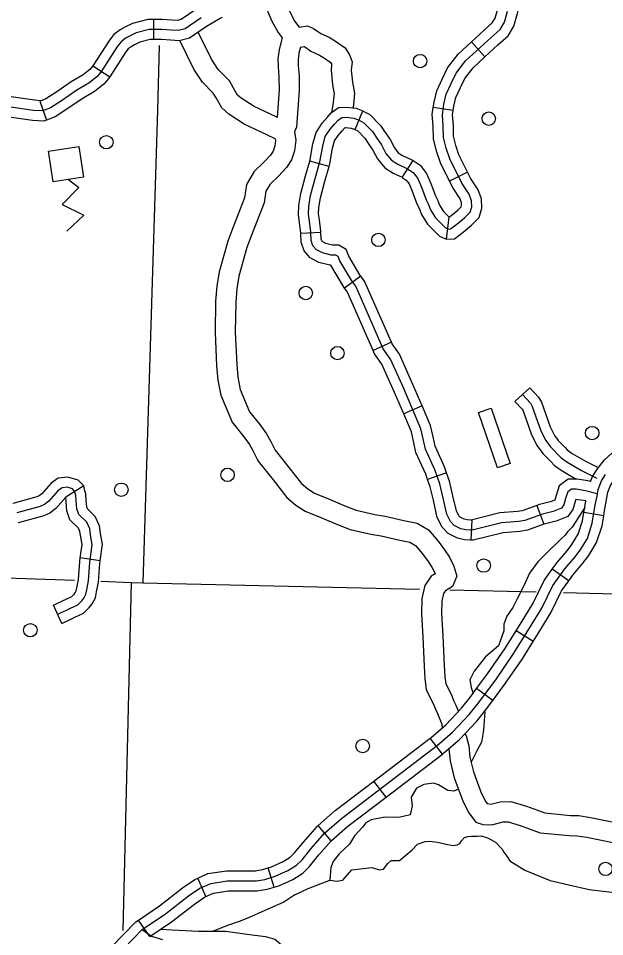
# Model space of a CAD drawing. Extents: x 653372 to 905732, y 627442 to 787275.
# Drawn here: x 864892 to 869242, y 700880 to 707694 of the extents above; entities that cross this region are included whole.
import ezdxf

# ---------------------------------------------------------------- set-up
doc = ezdxf.new("R2010")
doc.units = 0
for name, color, linetype in [('Level 32', 7, 'Continuous'), ('Level 35', 7, 'Continuous'), ('Level 4', 7, 'Continuous'), ('Level 45', 7, 'Continuous'), ('Level 46', 7, 'Continuous'), ('Level 5', 7, 'Continuous'), ('Level 56', 7, 'Continuous'), ('Level 57', 7, 'Continuous')]:
    doc.layers.add(name, color=color, linetype=linetype)

msp = doc.modelspace()

# ---------------------------------------------------------------- linework, layer by layer
at = {"layer": 'Level 32'}
for p, q in [((865895.5, 707685.9), (865894.1, 707536.6)), ((868353.8, 707408.5), (868253, 707518.7)), ((865445.5, 707341.5), (865571.1, 707260.7)), ((865050.6, 707079.6), (865101.1, 706939)), ((867391, 706868.3), (867446.6, 707006.9)), ((868117.7, 707010.3), (867970, 707032.7)), ((867197.1, 706594.2), (867053.3, 706634.6)), ((867739.1, 706513.5), (867821.9, 706637.8)), ((868224.5, 706551.8), (868090.6, 706485.6)), ((868067.2, 706054), (868088.6, 706217.4)), ((867136.8, 706103.5), (866987.6, 706096.3)), ((867431.7, 705781.4), (867312.5, 705691.6)), ((867659.7, 705289.8), (867523, 705229.7)), ((867888.3, 704817.2), (867750.9, 704758.5)), ((868069, 704320.5), (867928.1, 704271)), ((865376.5, 704223.7), (865243.5, 704141.5)), ((868737.8, 704079.3), (868789.4, 703939.2)), ((869234.7, 704003.3), (869087.4, 704027.6)), ((868256.3, 703970.9), (868249.7, 703821.7)), ((865499, 703669.3), (865351, 703689.6)), ((868974.8, 703519.2), (868853, 703605.6)), ((865214.6, 703204.2), (865151.6, 703339.7)), ((868711.6, 703069.9), (868585.2, 703149.4)), ((868412, 702631.3), (868292, 702720.2)), ((868038.8, 702234.2), (867948.3, 702353)), ((867620.8, 701915.5), (867530.2, 702034.2)), ((867213.1, 701591.5), (867115.1, 701704.3)), ((866790, 701247.4), (866746, 701390.1)), ((866282.5, 701177.6), (866223.2, 701314.7)), ((865867.1, 700879.8), (865783.1, 701003.2))]:
    msp.add_line(p, q, dxfattribs=at)
for points in [[(868253, 707518.7), (868350.1, 707607.5), (868408.2, 707659.4), (868428.7, 707694.6), (868448.7, 707764.2), (868476.3, 707915.9)], [(868353.8, 707408.5), (868450.3, 707496.7), (868525.4, 707563.8), (868567.1, 707635.6), (868594.3, 707730.1), (868623.3, 707889.2)], [(866344, 707837.5), (866319.4, 707826.7), (866207.5, 707759.9), (866098.8, 707684.7), (866071.4, 707678.1), (866030.7, 707681.1), (865959.6, 707685.3), (865895.5, 707685.9)], [(869187.1, 704164.7), (869100.5, 704188.5), (869031.1, 704199.9), (868995.9, 704199.8), (868968.2, 704179.3), (868952.4, 704130.1), (868938, 704083.3), (868920.8, 704059), (868859.8, 704033.5), (868780.4, 704015.5), (868650.3, 703967.5), (868604.1, 703959.1), (868476.5, 703950), (868258.9, 703896), (868211.7, 703898.1), (868174.1, 703906.3), (868125.3, 703931.3), (868097.8, 703960.5), (868071, 704015.6), (868043.7, 704134.5), (868018.4, 704239.2), (867983.5, 704338.7), (867912.5, 704496.7), (867895.8, 704572.8), (867879, 704648.9), (867751.1, 704947.9), (867653.5, 705165), (867599, 705242.2), (867395.1, 705706), (867365.5, 705745.2), (867277.7, 705895.1), (867264.5, 705926.2), (867248.2, 705936.1), (867212.8, 705937.2), (867147.2, 705953.2), (867102.9, 705975.8), (867077.8, 706004.8), (867064.8, 706045.4), (867061.8, 706106.9), (867052.4, 706187.5), (867044.4, 706239.8), (867046, 706296.4), (867060.2, 706378.7), (867094.6, 706505.3), (867129.4, 706629.5), (867150, 706745.8), (867169.3, 706816.1), (867204.3, 706870.7), (867238.4, 706908.7), (867264, 706937.5), (867292, 706957.6), (867322.7, 706959.2), (867380.2, 706953.1), (867419.7, 706937.2), (867454.8, 706919), (867520.6, 706852), (867546.3, 706812.9), (867586.8, 706755.2), (867619.4, 706691.1), (867660, 706640.1), (867707.1, 706611), (867775.1, 706579.3), (867820.2, 706549.3), (867855.2, 706504.2), (867882.1, 706440.2), (867917.6, 706347), (867932.7, 706316.9), (867950.6, 706272.4), (867986.7, 706214), (868061.1, 706139.1), (868080.9, 706129.9), (868099.1, 706131.3), (868144.2, 706166.4), (868203, 706214.5), (868244.4, 706255.5), (868255.1, 706295.4), (868254.5, 706339.5), (868236.7, 706387.9), (868181.6, 706469.9), (868092, 706651.4), (868064.7, 706730), (868045.9, 706809.1), (868044.6, 706896.3), (868037.4, 706978.8), (868049.2, 707057.1), (868066.9, 707130.5), (868103.4, 707210.9), (868139.9, 707286.7), (868209.8, 707378), (868400.2, 707552.1), (868466.8, 707611.6), (868497.9, 707665.1), (868521.5, 707747.1)], [(866248, 707697.1), (866129.9, 707615.4), (866077.6, 707602.7), (866025.7, 707606.6), (865957.1, 707610.7), (865861.1, 707611.6), (865766.3, 707586.1), (865720.5, 707562.9), (865687.3, 707546), (865654, 707519.6), (865628.6, 707488.1), (865504.5, 707295.2), (865473.4, 707260.3), (865414.6, 707213), (865324.7, 707160.1), (865210.9, 707082.1), (865130.7, 707030.7), (865092.6, 707015.3), (865070.2, 707007.2), (865004.6, 707011), (864648, 707062.2)], [(865895.5, 707685.9), (865851.6, 707686.3), (865739.5, 707656.2), (865686.7, 707629.5), (865646.8, 707609.2), (865601.1, 707573), (865567.9, 707531.9), (865445.5, 707341.5)], [(866403.9, 707700.7), (866388, 707693.7), (866288.4, 707634.2), (866161, 707546.1), (866083.7, 707527.4), (866020.7, 707532.1), (865954.5, 707536), (865894.1, 707536.6)], [(865894.1, 707536.6), (865870.7, 707536.8), (865793.1, 707515.9), (865754.3, 707496.3), (865727.8, 707482.8), (865706.9, 707466.3), (865689.2, 707444.4), (865571.1, 707260.7)], [(867970, 707032.7), (867975.8, 707071.4), (867995.9, 707154.9), (868035.8, 707242.6), (868075.9, 707326), (868154.5, 707428.7), (868253, 707518.7)], [(868117.7, 707010.3), (868122.6, 707042.7), (868137.8, 707106.1), (868171.1, 707179.3), (868203.8, 707247.4), (868265.1, 707327.4), (868353.8, 707408.5)], [(865445.5, 707341.5), (865444.9, 707340.5), (865421.8, 707314.6), (865372.1, 707274.6), (865284.6, 707223.1), (865169.6, 707144.3), (865096.3, 707097.3), (865066.1, 707085.1), (865050.6, 707079.6)], [(865571.1, 707260.7), (865564.1, 707249.8), (865525, 707206), (865457.2, 707151.4), (865364.8, 707097), (865252.1, 707019.8), (865165.1, 706964), (865119.2, 706945.5), (865101.1, 706939)], [(865059.3, 707082.7), (865012.1, 707085.4), (864662.7, 707135.5), (864630.5, 707143.8), (864594.8, 707162)], [(865101.1, 706939), (865081.1, 706931.8), (864997.1, 706936.7), (864633.3, 706988.8), (864577.2, 707003.4), (864527, 707028.9)], [(867053.3, 706634.6), (867056.5, 706646.1), (867077.1, 706762.2), (867100.2, 706846.8), (867144.7, 706916.1), (867182.7, 706958.5), (867213.8, 706993.4), (867266.3, 707031), (867324.7, 707034.1), (867398.4, 707026.2), (867446.6, 707006.9)], [(867446.6, 707006.9), (867450.9, 707005.2), (867499.8, 706979.8), (867579, 706899.1), (867608.1, 706854.9), (867651, 706793.8), (867682.5, 706731.7), (867710.4, 706696.8), (867742.6, 706676.8), (867811.7, 706644.6), (867821.9, 706637.8)], [(868090.6, 706485.6), (868023, 706622.5), (867992.9, 706709), (867971.3, 706799.8), (867969.9, 706892.5), (867962.2, 706981.2), (867970, 707032.7)], [(868224.5, 706551.8), (868161, 706680.3), (868136.5, 706750.9), (868120.4, 706818.4), (868119.2, 706900.1), (868112.5, 706976.5), (868117.7, 707010.3)], [(867197.1, 706594.2), (867202.3, 706612.9), (867222.9, 706729.4), (867238.3, 706785.4), (867263.9, 706825.3), (867294.1, 706858.9), (867314.3, 706881.7), (867317.8, 706884.1), (867320.7, 706884.3), (867362, 706879.9), (867391, 706868.3)], [(867388.5, 706869.3), (867409.8, 706858.2), (867462.2, 706804.8), (867484.5, 706770.9), (867522.6, 706716.7), (867556.3, 706650.5), (867609.7, 706583.4), (867671.5, 706545.1), (867738.4, 706514), (867739.1, 706513.5)], [(866987.6, 706096.3), (866987.4, 706100.8), (866978.3, 706177.6), (866969.6, 706235.2), (866971.5, 706303.9), (866987.2, 706394.9), (867022.6, 706525.2), (867053.3, 706634.6)], [(867136.8, 706103.5), (867136.3, 706113.1), (867126.4, 706197.5), (867119.2, 706244.3), (867120.5, 706289), (867133.2, 706362.6), (867166.5, 706485.5), (867197.1, 706594.2)], [(867821.9, 706637.8), (867871.7, 706604.7), (867920.3, 706542.3), (867951.5, 706468), (867986.1, 706377.1), (868000.8, 706347.6), (868017.5, 706306.2), (868045.7, 706260.5), (868088.6, 706217.4)], [(868005.2, 706089.3), (868017.5, 706077), (868067.2, 706054), (868127.3, 706058.5), (868190.8, 706108), (868253, 706158.9), (868311.3, 706216.6), (868329.9, 706286.1), (868328.9, 706353.3), (868303.7, 706422), (868246.4, 706507.4), (868224.5, 706551.8)], [(867739.1, 706513.5), (867768.7, 706493.8), (867790.2, 706466.2), (867812.8, 706412.4), (867849.2, 706317), (867864.5, 706286.2), (867883.8, 706238.6), (867927.6, 706167.5), (868005.2, 706089.3)], [(868088.6, 706217.4), (868153, 706270.1), (868177.5, 706294.3), (868180.3, 706304.7), (868180, 706325.7), (868169.7, 706353.7), (868116.9, 706432.4), (868090.6, 706485.6)], [(867312.5, 705691.6), (867303.3, 705703.8), (867210.9, 705861.5), (867210.5, 705862.5), (867202.8, 705862.7), (867121, 705882.8), (867056, 705915.9), (867011.3, 705967.5), (866990.7, 706032), (866987.6, 706096.3)], [(867431.7, 705781.4), (867427.8, 705786.7), (867344.6, 705928.8), (867323.8, 705977.5), (867270.2, 706010.2), (867222.9, 706011.6), (867173.3, 706023.7), (867149.9, 706035.7), (867144.3, 706042.2), (867138.9, 706058.8), (867136.8, 706103.5)], [(867659.7, 705289.8), (867460, 705744), (867431.7, 705781.4)], [(867523, 705229.7), (867330.2, 705668), (867312.5, 705691.6)], [(867888.3, 704817.2), (867819.5, 704977.9), (867718.6, 705202.2), (867664.4, 705279.1), (867659.7, 705289.8)], [(867750.9, 704758.5), (867682.8, 704917.9), (867588.3, 705127.8), (867533.7, 705205.3), (867523, 705229.7)], [(868069, 704320.5), (868052.9, 704366.4), (867983.7, 704520.3), (867968.7, 704588.8), (867950.5, 704671.8), (867888.3, 704817.2)], [(867928.1, 704271), (867914.1, 704311), (867841.2, 704473.2), (867822.8, 704556.8), (867807.6, 704626), (867750.9, 704758.5)], [(869136.3, 704256.1), (869151.5, 704295), (869188.3, 704351.7), (869240.2, 704417.7), (869293.3, 704463.7), (869369.7, 704512.5)], [(869234.7, 704003.3), (869241, 704041.3), (869250.6, 704093.1), (869259, 704135.9), (869266.1, 704177.7), (869285, 704226.4), (869309.9, 704264.7), (869348.8, 704314.2), (869382.8, 704343.7), (869450, 704386.6)], [(865385.8, 704188.2), (865376.5, 704223.7), (865335.2, 704267.5), (865260.1, 704290.3), (865188, 704281.6), (865134.7, 704244), (865066.3, 704166.3), (865046.3, 704150.5), (865028.9, 704142.4), (864860.5, 704097.1), (864850.2, 704094.3)], [(865982.9, 701048.9), (866154.4, 701181.8), (866237.1, 701239.3), (866319.3, 701274.8), (866442.1, 701293.7), (866658.3, 701293.2), (866721.3, 701304.4), (866797.2, 701327.8), (866891.8, 701370.3), (866955, 701411), (866996.5, 701450.2), (867064.9, 701533.8), (867163.1, 701647), (867289.5, 701756.8), (868002.5, 702300.5), (868113.9, 702397.2), (868236.4, 702527.1), (868299.4, 702604.8), (868433.8, 702786.2), (868563.9, 702975.4), (868685.2, 703168), (868776, 703317.9), (868858.4, 703484.1), (868947, 703609.2), (869022.8, 703696.8), (869061.2, 703748.4), (869113.4, 703834.5), (869149.7, 703946.9), (869167.4, 704054.2), (869177.2, 704107.1), (869185.5, 704149.3), (869193.7, 704197.7), (869218.3, 704260.7), (869249.1, 704308.2)], [(868249.7, 703821.7), (868202, 703823.8), (868148.8, 703835.4), (868079.8, 703870.7), (868035.6, 703917.5), (868000.1, 703990.6), (867971, 704117.4), (867946.7, 704218), (867928.1, 704271)], [(868256.3, 703970.9), (868221.3, 703972.4), (868199.5, 703977.2), (868170.8, 703991.9), (868159.9, 704003.4), (868141.9, 704040.5), (868116.4, 704151.6), (868090.1, 704260.4), (868069, 704320.5)], [(869136.3, 704256.1), (869116.4, 704261.5), (869037.1, 704274.6), (868971.2, 704274.3), (868904.5, 704225.1), (868881.1, 704152.5), (868870.9, 704119), (868837, 704104.9), (868759.1, 704087.2), (868737.8, 704079.3)], [(865183.1, 703272), (865249.8, 703303), (865279.1, 703316.5), (865331.9, 703343), (865361.9, 703371.3), (865376.5, 703390.6), (865392.4, 703420.3), (865399.1, 703454), (865412.2, 703519.5), (865421.8, 703656.2), (865440.2, 703790), (865430.4, 703843.2), (865421.5, 703906.7), (865400.3, 703954.4), (865339.9, 704012.5), (865326, 704054.1), (865319.7, 704112.6), (865317.6, 704154.1), (865309.1, 704186.3), (865294.5, 704201.8), (865253.5, 704214.3), (865215.7, 704209.7), (865185, 704188), (865117.9, 704111.8), (865085.6, 704086.4), (865054.5, 704071.9), (864880, 704025)], [(865243.5, 704141.5), (865169.4, 704057.3), (865124.9, 704022.3), (865080.1, 704001.5), (864899.5, 703953), (864889.4, 703950.2)], [(865351, 703689.6), (865364.6, 703788.3), (865356.7, 703831.2), (865349, 703886), (865338, 703910.7), (865274.8, 703971.4), (865252.6, 704038.1), (865245.3, 704106.7), (865243.5, 704141.5)], [(865499, 703669.3), (865515.8, 703791.7), (865504.1, 703855.1), (865494, 703927.5), (865462.6, 703998.1), (865404.9, 704053.6), (865399.4, 704070), (865394.2, 704118.5), (865391.8, 704165.6), (865385.8, 704188.2)], [(868737.8, 704079.3), (868630.6, 704039.8), (868594.7, 704033.3), (868464.8, 704024), (868251.4, 703971.1), (868256.3, 703970.9)], [(869102.3, 704112.5), (869029, 704124.6), (869023.6, 704107.8), (869005.9, 704049.9), (868969.3, 703998.3), (868882.7, 703962.1), (868801.7, 703943.7), (868789.4, 703939.2)], [(869087.4, 704027.6), (869093.9, 704067.1), (869102.3, 704112.5)], [(868853, 703605.6), (868888.2, 703655.3), (868964.5, 703743.6), (868999.2, 703790.2), (869045, 703865.8), (869076.9, 703964.5), (869087.4, 704027.6)], [(868974.8, 703519.2), (869005.9, 703563.1), (869081, 703650), (869123.2, 703706.7), (869181.8, 703803.2), (869222.5, 703929.2), (869234.7, 704003.3)], [(868789.4, 703939.2), (868670.1, 703895.2), (868613.4, 703884.9), (868488.2, 703876), (868266.4, 703820.9), (868249.7, 703821.7)], [(865151.6, 703339.7), (865218.5, 703370.8), (865246.7, 703383.8), (865288.6, 703404.8), (865306.1, 703421.3), (865313.5, 703431.1), (865321.3, 703445.7), (865325.8, 703468.6), (865338.1, 703529.5), (865347.5, 703663.9), (865351, 703689.6)], [(865214.6, 703204.2), (865281.2, 703235.2), (865311.5, 703249.2), (865375.2, 703281.2), (865417.6, 703321.3), (865439.6, 703350.2), (865463.6, 703394.9), (865472.3, 703439.5), (865486.4, 703509.5), (865496.1, 703648.5), (865499, 703669.3)], [(868585.2, 703149.4), (868621.7, 703207.3), (868710.5, 703353.9), (868794.1, 703522.5), (868853, 703605.6)], [(868711.6, 703069.9), (868748.7, 703128.8), (868841.5, 703281.9), (868922.7, 703445.7), (868974.8, 703519.2)], [(868292, 702720.2), (868373.1, 702829.6), (868501.5, 703016.5), (868585.2, 703149.4)], [(868412, 702631.3), (868494.6, 702742.7), (868626.3, 702934.3), (868711.6, 703069.9)], [(867948.3, 702353), (867955.4, 702358.4), (868062.2, 702451.2), (868180.1, 702576.2), (868240.4, 702650.6), (868292, 702720.2)], [(868038.8, 702234.2), (868049.7, 702242.5), (868165.7, 702343.3), (868292.6, 702477.9), (868358.4, 702559), (868412, 702631.3)], [(867530.2, 702034.2), (867948.3, 702353)], [(867620.8, 701915.5), (868038.8, 702234.2)], [(867115.1, 701704.3), (867242.3, 701814.7), (867530.2, 702034.2)], [(867213.1, 701591.5), (867336.7, 701698.8), (867620.8, 701915.5)], [(866746, 701390.1), (866770.8, 701397.8), (866856.1, 701436.1), (866908.8, 701470), (866941.8, 701501.2), (867007.8, 701581.9), (867110.1, 701699.9), (867115.2, 701704.3)], [(866790, 701247.4), (866823.6, 701257.8), (866927.5, 701304.5), (867001.3, 701351.9), (867051.3, 701399.2), (867122, 701485.6), (867216, 701594.1), (867213.1, 701591.5)], [(866223.2, 701314.7), (866298.5, 701347.2), (866436.5, 701368.4), (866651.8, 701367.9), (866703.7, 701377.1), (866746, 701390.1)], [(865783.1, 701003.2), (865939, 701109.4), (866110.2, 701242), (866200.5, 701304.8), (866223.2, 701314.7)], [(866282.5, 701177.6), (866340.1, 701202.5), (866447.8, 701219.1), (866664.8, 701218.5), (866738.9, 701231.6), (866790, 701247.4)], [(865867.1, 700879.8), (866026.8, 700988.5), (866198.7, 701121.6), (866273.6, 701173.7), (866282.5, 701177.6)], [(864558.7, 700042.8), (864819.4, 700126.8), (864929.1, 700173.6), (864997, 700214.7), (865275.3, 700417.1), (865544.2, 700656.7), (865811.2, 700932.1), (865982.9, 701048.9)], [(865401, 700629.1), (865492.5, 700710.6), (865762.9, 700989.5), (865783.1, 701003.2)]]:
    msp.add_lwpolyline(points, dxfattribs=at)
at = {"layer": 'Level 35'}
for points in [[(869093.4, 704064.1), (869000.4, 703918), (868966.8, 703884.6), (868948, 703859.8), (868916.4, 703828.1)], [(868916.4, 703828.1), (868807.8, 703722.7), (868745, 703660.9), (868682.9, 703576.1), (868642.5, 703484), (868593.4, 703385.4), (868560.9, 703322.5), (868516.6, 703257.6), (868493.6, 703199.2), (868494.6, 703148.3), (868452.9, 703037.2), (868356.9, 702955), (868331.5, 702921.5), (868274.6, 702850.4), (868241, 702786), (868251.3, 702729.1), (868265.5, 702684.5)], [(868352.5, 702551.1), (868343.4, 702410.7), (868326.9, 702323.4), (868293.9, 702258.1), (868251.2, 702174.1)], [(868157.1, 701974.5), (868121.9, 701958.8), (868078.3, 701963.1), (868008.8, 702005.8), (867971.1, 702019.2), (867899.9, 702009.4), (867844.8, 701980.3), (867805.1, 701915.2), (867812.7, 701851.2), (867798.9, 701783.1), (867714.1, 701764.9), (867609.6, 701767.2), (867509.8, 701746.4), (867469, 701724), (867446.9, 701693.9), (867385.9, 701627.1), (867348.2, 701565.3), (867271.5, 701494.4), (867227.7, 701437.7), (867211, 701392), (867202.4, 701297.7)], [(866943.8, 701189.5), (867042.6, 701237.9), (867202.4, 701297.7), (867254.9, 701290.2), (867298.9, 701299.5), (867365.8, 701375.9), (867513.9, 701392.7), (867567.6, 701374.6), (867600.9, 701379.7), (867632.2, 701422.5), (867658.5, 701445.8), (867720.3, 701445.6), (867812.9, 701524.3), (867853.1, 701565.7), (867910.9, 701585.1), (867943.4, 701587), (868001.1, 701580), (868066.2, 701565.2), (868117.9, 701555), (868147, 701560.7), (868166.1, 701570.4), (868178.6, 701591.8), (868201.4, 701614.8), (868227.2, 701621.7), (868253, 701626.1), (868296.5, 701624.9), (868324.7, 701626.6), (868373, 701612.4), (868391.6, 701602.6), (868432.4, 701581.8), (868480.9, 701528), (868493.5, 701506.8), (868516.3, 701477.2), (868538.3, 701442.7), (868648.8, 701374), (868837.7, 701297.4), (868977.1, 701263.5)], [(868977.1, 701263.5), (869126.6, 701228.9), (869315.6, 701208.1)], [(866943.8, 701189.5), (866860.3, 701135.5), (866720.1, 701072.9), (866598.4, 701018.2), (866529.2, 700993.3), (866450.9, 700965.8), (866417.8, 700951.9), (866337.3, 700919.4)], [(866369.6, 700932.4), (866363.6, 700931.1)]]:
    msp.add_lwpolyline(points, dxfattribs=at)
at = {"layer": 'Level 4'}
for points in [[(864224.3, 703562.5), (865307.8, 703523.8)], [(865502.8, 703516.8), (865728.1, 703508.7), (865816.5, 703505.6), (867868.5, 703457.6)], [(868092.8, 703452.3), (868734.4, 703437.3)], [(868937, 703432.6), (869704.3, 703414.6), (870240.7, 703415.7)]]:
    msp.add_lwpolyline(points, dxfattribs=at)
at = {"layer": 'Level 45'}
msp.add_line((868576.5, 704850.7), (868686, 704952.3), dxfattribs=at)
for points in [[(868686, 704952.3), (868750.5, 704882.8), (868772.4, 704845.5), (868836.5, 704661.4), (868868.6, 704599.5), (868896.1, 704561.8), (868948.1, 704508.8)], [(868631.2, 704901.5), (868690.3, 704837.9), (868704.3, 704814), (868767.8, 704631.8), (868804.9, 704560.1), (868839, 704513.4), (868918, 704432.9), (868959.9, 704403.1), (869068.8, 704338.7), (869183.1, 704281.9)], [(868576.5, 704850.7), (868630, 704793.1), (868636.2, 704782.5), (868699, 704602.2), (868741.2, 704520.7), (868781.8, 704465), (868841.5, 704404.2)], [(868948.1, 704508.8), (868966.6, 704489.9), (869000.6, 704465.8), (869104.4, 704404.4), (869193.7, 704360)], [(868841.5, 704404.2), (868869.4, 704375.8), (868919.2, 704340.4), (869030.5, 704274.6)], [(865811.2, 700932.1), (865878.9, 700882.7), (865960.1, 700858.9)], [(865946.9, 700934.1), (866033.4, 700930.7), (866227.3, 700919.2), (866316.9, 700919.3)], [(866316.9, 700919.3), (866428.7, 700919.5), (866626.7, 700894.1), (866725.2, 700881.4), (866795.3, 700859.9), (866841.7, 700821), (866869.9, 700793.3)]]:
    msp.add_lwpolyline(points, dxfattribs=at)
at = {"layer": 'Level 46'}
for points in [[(866843.4, 707884.6), (866881, 707802.3), (866907.3, 707737.7), (866944.2, 707670.5), (866975.1, 707629.3), (867037.7, 707637.5), (867080.5, 707618.9), (867135.8, 707581.6), (867197.5, 707553.2), (867244.6, 707523.9), (867316.9, 707474.5), (867349.1, 707422.3), (867368.2, 707371.8), (867361.9, 707308.5), (867371.3, 707220.9), (867386, 707139.7), (867379.7, 707082), (867375, 707028.7)], [(866706.6, 707824.8), (866743.9, 707743.1), (866772.3, 707673.4), (866818.4, 707589.4), (866848.2, 707549.6)], [(866848.2, 707549.6), (866826.2, 707462.6), (866817.4, 707394.3), (866818.4, 707335.3), (866825.5, 707256.3), (866826.2, 707163), (866811.8, 706958.1), (866798.5, 706964.3), (866640.3, 707039.6), (866543.9, 707101.9), (866518.9, 707124.3), (866488.2, 707176.7), (866458.8, 707230), (866374.2, 707314.7), (866324.3, 707391.2), (866225.5, 707590.7)], [(866798.2, 706799.5), (866734.8, 706829.2), (866567.4, 706908.9), (866452.8, 706982.9), (866401.8, 707028.8), (866358.4, 707102.8), (866338.2, 707139.4), (866257.6, 707220.1), (866194.4, 707317), (866089.5, 707528.8)], [(866984.6, 707479.9), (866973.2, 707434.6), (866966.9, 707386), (866967.6, 707343.3), (866974.8, 707263.5), (866975.6, 707158.3), (866956.5, 706886.9), (866940.6, 706852.3)], [(866984.6, 707479.9), (867013.8, 707483.7), (867062.4, 707451), (867126.5, 707421.4), (867163, 707398.7), (867206.4, 707369.1), (867214.5, 707356.1), (867216.1, 707351.7), (867211.7, 707308), (867223.4, 707199.6), (867235.2, 707134.4), (867231.1, 707096.6), (867228.4, 707066.7), (867215.7, 706994.7)], [(866798.2, 706799.5), (866800.3, 706787), (866794.3, 706746.7), (866781.2, 706707.6), (866763.5, 706679.5), (866715.1, 706628.6), (866641.2, 706556.3), (866583.6, 706460.4), (866570.7, 706362.3), (866482.5, 706138), (866445.7, 706040.2), (866382.4, 705812.8), (866364.6, 705706.3), (866355.5, 705596.2), (866351.6, 705363), (866362.8, 705115.4), (866372.6, 705008.8), (866395.1, 704896.6), (866478.1, 704696.8), (866565.7, 704588.4), (866607, 704531.4), (866631, 704486.4), (866669.8, 704408.3)], [(866940.6, 706852.3), (866951.6, 706788.9), (866940.1, 706711.6), (866917.1, 706643.1), (866881.9, 706587.4), (866821.5, 706523.7), (866759.4, 706462.9), (866727.7, 706410.1), (866716.4, 706324.6), (866621.9, 706084.4), (866587.8, 705993.8), (866528.4, 705780.4), (866513, 705687.8), (866504.7, 705588.8), (866501.1, 705365.2), (866511.8, 705125.6), (866520.6, 705030.4), (866538.6, 704940.4), (866607.8, 704774), (866684.4, 704679.2), (866734, 704610.7), (866763.8, 704554.8), (866796.4, 704489.2)], [(866796.4, 704489.2), (866898.4, 704362), (866991.7, 704242.2), (867039.7, 704202.1), (867088.2, 704170.4), (867193.9, 704127.2), (867314.3, 704076.8), (867398.3, 704045.1), (867536.4, 704012.4), (867613.1, 703999.1), (867752.2, 703966.6), (867850.4, 703947.7), (867935.1, 703897.4), (868006, 703813.8), (868054.5, 703750.6), (868090.1, 703695.6), (868122.7, 703629.5), (868145.1, 703555), (868113.1, 703478.6), (868060.4, 703444.7), (868046.5, 703424.7), (868033.7, 703370.4), (868031.8, 703277.6), (868041.3, 703111.9), (868051.5, 702891.3), (868056, 702808.7), (868062.3, 702755.3), (868103, 702678.6), (868123.9, 702626.3), (868137.7, 702596.1), (868156.3, 702551)], [(866664.3, 704419.4), (866669.8, 704408.3), (866781.2, 704269.4), (866883.7, 704137.8), (866950.6, 704081.9), (867018.5, 704037.5), (867136.8, 703989.2), (867259.1, 703938), (867354.6, 703902), (867506.4, 703866), (867583.3, 703852.7), (867721.1, 703820.5), (867796.6, 703806), (867837.4, 703781.8), (867889.8, 703720), (867932.3, 703664.4), (867960, 703621.7), (867983.3, 703574.6), (867983.7, 703573), (867954.6, 703554.3), (867907.6, 703486.5), (867884.7, 703389.2), (867882.3, 703274.8), (867892.1, 703104.2), (867902.3, 702883.8), (867907.1, 702796), (867917.2, 702710), (867967.3, 702615.6), (867986.6, 702567.5), (868000.7, 702536.5), (868033.4, 702457.3), (868036.1, 702428.5)], [(868205.2, 702385.2), (868213.5, 702369.8), (868233.7, 702294.7), (868241.9, 702210.9), (868269.3, 702101.8), (868326.4, 701947), (868360.2, 701880), (868369.6, 701867.1), (868398, 701862.3), (868467.4, 701879.5), (868544.5, 701881.8), (868660.9, 701847.5), (868797.3, 701797.6), (868988, 701779.4), (869049, 701777.6), (869136.4, 701763.7), (869432.8, 701703.2), (869738.4, 701618.1), (869905.4, 701565.2)], [(868085.7, 702273.8), (868094.4, 702185.3), (868126.4, 702057.7), (868189.2, 701887.4), (868232.4, 701801.6), (868285, 701730.2), (868337.2, 701711.8), (868403.5, 701709.7), (868487.9, 701730.7), (868525.1, 701731.8), (868614.1, 701705.6), (868764, 701650.8), (868978.7, 701630.2), (869035.1, 701628.6), (869109.7, 701616.7), (869397.8, 701557.9), (869695.8, 701475), (869857.8, 701423.6)]]:
    msp.add_lwpolyline(points, dxfattribs=at)
at = {"layer": 'Level 5'}
for points in [[(865935.7, 707493.2), (865924.4, 707013.1), (865816.5, 703505.6)], [(865728.1, 703508.7), (865666.1, 700925)]]:
    msp.add_lwpolyline(points, dxfattribs=at)
at = {"layer": 'Level 56'}
msp.add_lwpolyline([(868306.3, 704770), (868400.5, 704802.3), (868541.6, 704390.2), (868447.4, 704357.9)], close=True, dxfattribs=at)
for centre in [(867872.6, 707376.7), (868382.2, 706949.4), (865544.7, 706774.5), (867563.6, 706049.6), (867024.2, 705656), (867259.2, 705209.6), (869149.1, 704616.5), (866443.8, 704306.4), (865655.8, 704196), (868343.9, 703633), (864980.7, 703153.7), (867446.5, 702294), (869248.4, 701382.1)]:
    msp.add_circle(centre, 49.8, dxfattribs=at)
at = {"layer": 'Level 57'}
msp.add_lwpolyline([(865340.9, 706742.1), (865375.6, 706516.3), (865149.7, 706481.6), (865115, 706707.4)], close=True, dxfattribs=at)
msp.add_lwpolyline([(865262.7, 706498.9), (865340.8, 706439.1), (865215.8, 706311.3), (865376.6, 706233.9), (865252.4, 706114.8)], dxfattribs=at)

doc.saveas('drawing.dxf')
